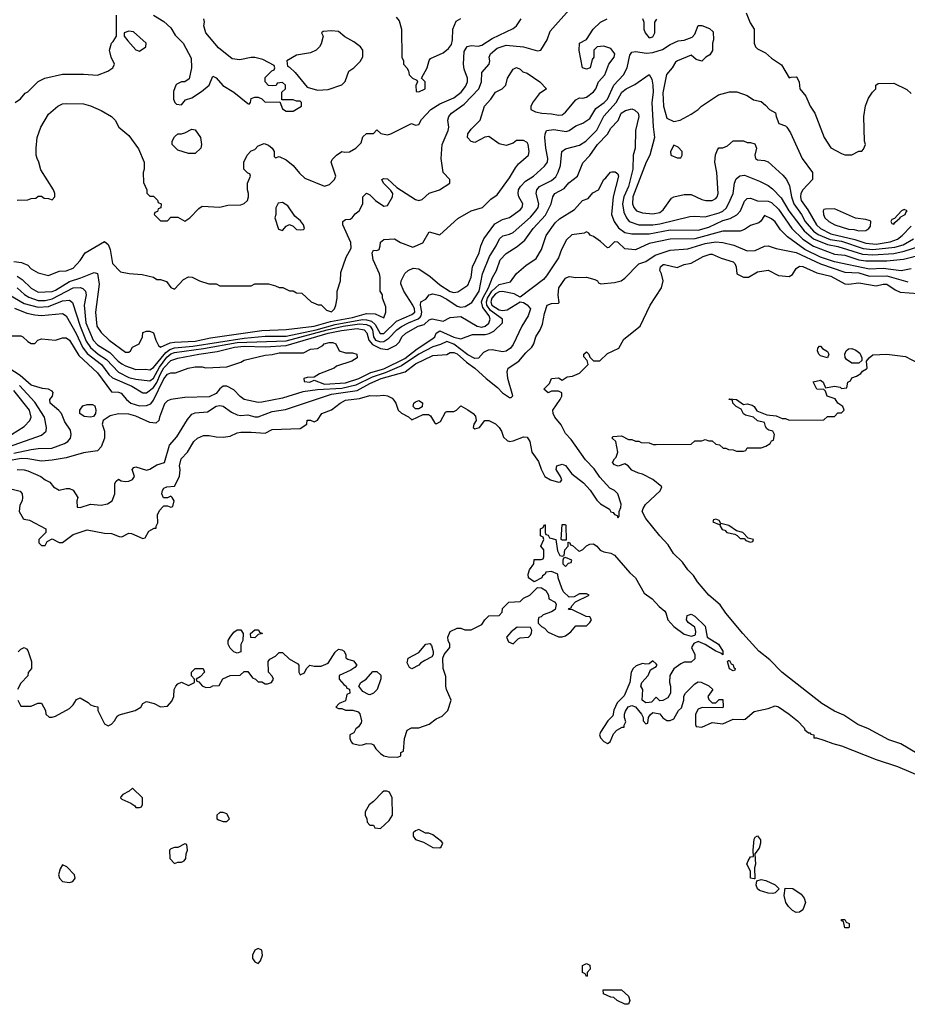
# Model space of a CAD drawing. Header units: inches. Extents: x 2348341 to 2479810, y 460419 to 613669.
# Tile 331 of 656: x 2371684 to 2376767, y 553868 to 559505. Entities that reach past the tile are written whole.
import ezdxf

# ---------------------------------------------------------------- set-up
doc = ezdxf.new("R2010")
doc.units = ezdxf.units.IN
doc.header["$MEASUREMENT"] = 0
doc.layers.add('C3575', color=7, linetype='Continuous')

msp = doc.modelspace()

# ---------------------------------------------------------------- linework, layer by layer
at = {"layer": 'C3575', "color": 2}
for points, elevation in [([(2371650, 558121), (2371694.8, 558114.8), (2371730, 558098.8), (2371750, 558078.8), (2371790, 558054.8), (2371850, 558041), (2371910, 558064.7), (2371950, 558067.7), (2371990, 558082.8), (2372030, 558126), (2372059, 558170), (2372170, 558236), (2372190, 558218), (2372202, 558190), (2372216, 558110), (2372262, 558062), (2372311.1, 558051.1), (2372385.4, 558045.4), (2372450, 558031), (2372470, 558018), (2372490, 558018), (2372525.4, 558005.4), (2372550, 557972), (2372570, 557962), (2372622, 558018), (2372650, 558032), (2372671.6, 558031.6), (2372714, 558010), (2372767.3, 557992.7), (2372810, 557992), (2372830, 557982), (2373010, 557982), (2373030, 557992), (2373110, 557992), (2373150, 557982), (2373170, 557972), (2373191, 557971), (2373230, 557952), (2373250, 557952), (2373270, 557942), (2373299.6, 557939.6), (2373354, 557890), (2373392.7, 557872.7), (2373411.6, 557871.6), (2373442, 557842), (2373470, 557832), (2373488, 557850), (2373495.3, 557870), (2373502, 557910), (2373502, 557950), (2373522, 558010), (2373523.1, 558056.9), (2373554, 558146), (2373583.1, 558196.9), (2373580.9, 558230), (2373535.3, 558330), (2373535.3, 558350), (2373550, 558361), (2373577.2, 558362.8), (2373589.1, 558370.9), (2373605.6, 558394.4), (2373629.1, 558410.9), (2373648.7, 558450), (2373650, 558491.3), (2373671.1, 558511.1), (2373690, 558502), (2373722, 558470), (2373770, 558438), (2373790, 558442), (2373819, 558490), (2373822, 558510), (2373810, 558528), (2373768, 558570), (2373758, 558590), (2373770, 558596), (2373790, 558594), (2373843.5, 558543.5), (2373950, 558474.8), (2373970, 558470.8), (2373990, 558476), (2374030, 558511), (2374088, 558530), (2374148, 558570), (2374148, 558590), (2374109, 558630), (2374097.2, 558710), (2374103.7, 558790), (2374138, 558870), (2374141.2, 558890), (2374136, 558930), (2374142.7, 558950), (2374157.2, 558970), (2374230, 559021.6), (2374314.5, 559110), (2374329.6, 559150), (2374330, 559202), (2374372, 559250), (2374376.2, 559270), (2374372, 559290), (2374379.5, 559310), (2374418, 559342), (2374470, 559359.5), (2374570, 559350.5), (2374650, 559327.3), (2374669, 559331), (2374704, 559390), (2374721.6, 559438.4), (2374830, 559561)], 94), ([(2371658, 559030), (2371688.4, 559051.6), (2371716.4, 559083.6), (2371730, 559092), (2371790, 559152), (2371828.9, 559171.1), (2371930, 559194), (2372050, 559194), (2372130, 559186.8), (2372188.9, 559211.1), (2372218, 559230), (2372228, 559250), (2372208, 559290), (2372198, 559330), (2372209.1, 559370.9), (2372220.4, 559379.6), (2372238, 559410), (2372239, 559530)], 102), ([(2372450, 559531.3), (2372510, 559494.8), (2372550, 559458.8), (2372575.5, 559415.5), (2372621, 559370), (2372665.4, 559285.4), (2372668, 559230), (2372654, 559166), (2372630.7, 559149.3), (2372610, 559149), (2372584.5, 559135.5), (2372578, 559130), (2372565.4, 559094.6), (2372564.7, 559050), (2372572, 559030), (2372582, 559022), (2372610, 559018), (2372634.6, 559045.4), (2372670, 559058), (2372725.6, 559094.4), (2372769.3, 559130.7), (2372790, 559182), (2372810, 559171.3), (2372847.7, 559127.7), (2372910.5, 559090.5), (2372990, 559024.7), (2372998, 559022), (2373006, 559030), (2373010, 559054), (2373030, 559062), (2373050, 559062), (2373070, 559052), (2373090, 559032), (2373174, 559034), (2373190, 558994), (2373210, 558982), (2373250, 558982), (2373298, 559010), (2373298, 559030), (2373290, 559038), (2373270, 559038), (2373250, 559046), (2373186, 559046), (2373186, 559090), (2373206, 559110), (2373206, 559130), (2373190, 559146), (2373158, 559142), (2373152.7, 559127.3), (2373130, 559126), (2373110, 559128), (2373089.1, 559149.1), (2373090, 559174), (2373127.3, 559212.7), (2373142, 559218), (2373146, 559230), (2373142, 559242), (2373076.5, 559276.5), (2373031.1, 559288.9), (2373008.9, 559288.9), (2372944.5, 559275.5), (2372901.6, 559281.6), (2372823.3, 559343.3), (2372749.6, 559429.6), (2372739, 559470), (2372742, 559490), (2372738, 559510)], 102), ([(2375844.5, 559544.5), (2375867.1, 559487.1), (2375891, 559450), (2375891.3, 559370), (2375898, 559350), (2375910, 559338), (2375955.3, 559315.3), (2375990, 559284.7), (2376046.4, 559246.4), (2376090, 559171.3), (2376103.2, 559176.8), (2376130, 559178.8), (2376135.5, 559175.5), (2376147.5, 559147.5), (2376151, 559110), (2376187.1, 559067.1), (2376211, 559010), (2376238, 558970), (2376291.3, 558830), (2376330, 558772), (2376390, 558738), (2376410, 558732), (2376450, 558732), (2376490, 558752), (2376507.3, 558752.7), (2376516.4, 558763.6), (2376528, 558790), (2376522, 558810), (2376518, 558950), (2376528.9, 559011.1), (2376544.7, 559055.3), (2376568, 559090), (2376588, 559110), (2376588, 559130), (2376600.4, 559139.6), (2376690, 559142), (2376765.4, 559105.4), (2376790, 559082)], 90), ([(2371670, 558036.5), (2371698.2, 558018.2), (2371750, 557967.2), (2371790, 557946), (2371870, 557949.1), (2371890, 557956.9), (2371970, 558006.9), (2372033.5, 558026.5), (2372110, 558057.3), (2372130, 558051), (2372138.4, 557990), (2372118, 557830), (2372126.4, 557750), (2372150, 557714), (2372197.3, 557670), (2372290, 557601.6), (2372310, 557602), (2372319.3, 557610), (2372330, 557630.8), (2372368, 557650), (2372388, 557690), (2372390, 557714), (2372410, 557722), (2372430, 557722), (2372450, 557712), (2372464.7, 557670), (2372479.8, 557639.8), (2372490, 557631), (2372545.1, 557654.9), (2372570, 557659.6), (2372690, 557665.4), (2372776.9, 557683.1), (2373070, 557725.2), (2373210, 557731.8), (2373370, 557750.2), (2373463.3, 557776.7), (2373590, 557800.6), (2373670, 557822), (2373720.5, 557820.5), (2373770, 557798), (2373781.2, 557830), (2373780.4, 557860.4), (2373762, 557910), (2373762, 557930), (2373749, 557951), (2373749, 558030), (2373745.2, 558050), (2373707.8, 558130), (2373702.7, 558170), (2373710, 558184.7), (2373730, 558182.8), (2373742, 558190), (2373749, 558210), (2373750, 558231.3), (2373770, 558246), (2373830, 558250.8), (2373864.7, 558230), (2373936.5, 558203.5), (2373992.9, 558227.1), (2374030, 558291.3), (2374090, 558274), (2374192.9, 558367.1), (2374269.5, 558410.5), (2374335.3, 558430), (2374382.5, 558477.5), (2374418, 558502), (2374490, 558598.8), (2374522.9, 558657.1), (2374540.9, 558679.1), (2374597.2, 558730), (2374602.7, 558750), (2374596, 558790), (2374590, 558802), (2374570, 558813.2), (2374530, 558814), (2374510, 558797.2), (2374470, 558785.2), (2374430, 558794), (2374370, 558837.2), (2374347.5, 558832.5), (2374290, 558802), (2374270, 558808), (2374249.3, 558830), (2374250, 558851.3), (2374270, 558878), (2374322, 558930), (2374346, 559010), (2374382.7, 559050), (2374409.4, 559090.6), (2374448, 559110), (2374468, 559130), (2374478, 559170), (2374510, 559222), (2374530, 559232), (2374550, 559222), (2374566.4, 559206.4), (2374590, 559198), (2374662, 559150), (2374702, 559110), (2374659.8, 559080.2), (2374624.5, 559035.5), (2374611.3, 559010), (2374612, 558990), (2374638, 558978), (2374674, 558970), (2374730, 558966.8), (2374770, 558958.8), (2374790, 558961), (2374810, 558976), (2374870, 559046), (2374890, 559058), (2374910, 559056), (2374930, 559061), (2374970, 559091.3), (2374984, 559110), (2374999, 559150), (2375035.1, 559190), (2375057.2, 559250), (2375089, 559290), (2375092, 559310), (2375070, 559339.3), (2375030, 559353.2), (2374991.3, 559348.7), (2374972, 559330), (2374972, 559290), (2374963.6, 559276.4), (2374950.6, 559229.4), (2374930, 559222), (2374908, 559230), (2374889.1, 559329.1), (2374889.3, 559370.7), (2374930, 559392), (2374969, 559450), (2375010, 559491), (2375049.4, 559510.6)], 90), ([(2371670, 558472), (2371730, 558474), (2371750, 558482), (2371776.4, 558483.6), (2371790, 558494), (2371810, 558494), (2371823.6, 558483.6), (2371850, 558482), (2371870, 558474), (2371886, 558490), (2371886, 558510), (2371878, 558530), (2371805.2, 558645.2), (2371794, 558690), (2371784, 558710), (2371779, 558730), (2371779, 558770), (2371785.2, 558830), (2371805.2, 558890), (2371850, 558964.7), (2371902, 559010), (2371930, 559022.8), (2371950, 559026), (2372050, 559022.8), (2372090, 559011), (2372150, 558984.7), (2372210.7, 558950.7), (2372231.3, 558930), (2372252, 558890), (2372310, 558842), (2372365.4, 558765.4), (2372398, 558690), (2372398, 558650), (2372392, 558630), (2372392.7, 558572.7), (2372412, 558530), (2372412.7, 558512.7), (2372430, 558494), (2372450, 558494), (2372472.7, 558472.7), (2372478, 558458), (2372494, 558450), (2372492.7, 558427.3), (2372478, 558422), (2372472.7, 558407.3), (2372458, 558402), (2372454, 558390), (2372490, 558354), (2372530, 558354), (2372550, 558374), (2372590, 558374), (2372630, 558352), (2372658, 558370), (2372710, 558424.7), (2372730, 558438), (2372830, 558431.3), (2372876.4, 558443.6), (2372950, 558444.7), (2372970, 558452), (2372988, 558470), (2372995.3, 558490), (2372995.3, 558510), (2372988.4, 558531.6), (2372988, 558570), (2373006, 558610), (2373002, 558622), (2372990, 558626), (2372968.4, 558648.4), (2372968, 558690), (2372986, 558730), (2373010, 558754), (2373030, 558762), (2373050, 558782), (2373084, 558796), (2373110, 558786.8), (2373130.7, 558770), (2373141, 558750), (2373142, 558722), (2373150, 558714), (2373170, 558722), (2373210, 558702.8), (2373250.3, 558670.3), (2373285.8, 558625.8), (2373318, 558598), (2373430, 558551.3), (2373458, 558562), (2373488, 558590), (2373495.3, 558610), (2373468.7, 558690), (2373474.6, 558705.4), (2373498, 558730), (2373530, 558751.3), (2373546.8, 558746.8), (2373572.3, 558747.7), (2373608.7, 558770), (2373639.3, 558800.7), (2373650, 558834), (2373670, 558854), (2373710, 558854), (2373730, 558874), (2373752.7, 558852.7), (2373790, 558846), (2373810, 558851.3), (2373928.4, 558911.6), (2373950, 558902), (2373970, 558904.7), (2373985.6, 558934.4), (2374039.3, 558990), (2374090, 559023.8), (2374170, 559057.6), (2374211.8, 559090), (2374237.8, 559122.2), (2374249.6, 559150), (2374249.6, 559170), (2374230, 559222), (2374226, 559250), (2374230, 559322), (2374247.6, 559352.4), (2374270, 559356.3), (2374310, 559352.7), (2374330, 559359.5), (2374390, 559397.6), (2374510, 559454.8), (2374529, 559470), (2374555.3, 559510)], 98), ([(2373839.8, 559519.8), (2373858, 559498), (2373871.3, 559450), (2373872, 559290), (2373882, 559270), (2373882, 559250), (2373902, 559230), (2373911.6, 559211.6), (2373914, 559190), (2373934, 559170), (2373958, 559158), (2373962, 559150), (2373952.7, 559127.3), (2373954, 559094), (2373970, 559092), (2374006, 559110), (2374006, 559150), (2373986, 559170), (2374018, 559230), (2374028.9, 559271.1), (2374036.4, 559283.6), (2374110, 559316), (2374140.1, 559339.9), (2374157.4, 559362.6), (2374163.6, 559390), (2374164.2, 559450), (2374183.3, 559496.7), (2374210, 559512.7)], 102), ([(2375250, 559511.3), (2375258, 559490), (2375258.8, 559450), (2375266.8, 559430), (2375290, 559400.7), (2375310, 559406.8), (2375321.2, 559430), (2375322, 559490), (2375332.9, 559507.1)], 90), ([(2371670, 557970.4), (2371712.2, 557932.2), (2371736.9, 557916.9), (2371790, 557897.6), (2371830, 557898.2), (2371870, 557907.6), (2371990, 557970.2), (2372030, 557971.8), (2372045.3, 557965.3), (2372060.5, 557950), (2372064.4, 557930), (2372054.3, 557870), (2372063.2, 557770), (2372105.2, 557670), (2372130, 557643.1), (2372199.6, 557599.6), (2372248.7, 557550), (2372270, 557534.9), (2372290, 557522.6), (2372350, 557503.1), (2372404.7, 557504.7), (2372430, 557500.4), (2372450, 557513.7), (2372520.7, 557599.3), (2372543.4, 557616.6), (2372570, 557626.3), (2372675.8, 557635.8), (2372970, 557682), (2373090, 557692.5), (2373210, 557693.7), (2373382.9, 557730), (2373490, 557760.6), (2373648.1, 557788.1), (2373670, 557787.5), (2373699, 557779), (2373720.1, 557760.1), (2373748.4, 557708.4), (2373770, 557707.6), (2373841.7, 557778.3), (2373930, 557816.9), (2373947.8, 557830), (2373945.3, 557850), (2373935.5, 557870), (2373883.5, 557950), (2373866.8, 557993.2), (2373869.3, 558010.7), (2373890, 558052), (2373908, 558070), (2373937.2, 558082.8), (2373970, 558078.4), (2374034.8, 558034.8), (2374090, 557986.5), (2374150, 557948.7), (2374170, 557943), (2374192.5, 557947.5), (2374250, 557986), (2374269.6, 558030), (2374277, 558090), (2374315.1, 558170), (2374324.5, 558210), (2374342.7, 558250), (2374404.4, 558335.6), (2374450, 558362), (2374490, 558373.4), (2374550, 558416), (2374561.2, 558430), (2374565.2, 558450), (2374542.7, 558490), (2374538, 558510), (2374540.9, 558530), (2374552, 558550), (2374580.1, 558579.9), (2374626, 558610), (2374690, 558666.8), (2374706, 558690), (2374709.4, 558710.6), (2374697.6, 558770), (2374692, 558830), (2374692.7, 558850), (2374702, 558870), (2374743.3, 558876.7), (2374814.5, 558865.5), (2374830, 558870.5), (2374870, 558897.3), (2374910, 558913.4), (2374950, 558938.8), (2374984.2, 558995.8), (2375031.8, 559030), (2375049.6, 559050), (2375086, 559130), (2375142.9, 559190), (2375162.4, 559230), (2375178.4, 559301.6), (2375190, 559318.8), (2375210, 559322), (2375273.2, 559313.2), (2375310, 559316.4), (2375366, 559334), (2375410, 559362.8), (2375455.3, 559384.7), (2375490, 559387.3), (2375535.5, 559404.5), (2375550, 559422), (2375570, 559472), (2375590, 559471.3), (2375634.4, 559454.4), (2375654.8, 559434.8), (2375658, 559390), (2375652, 559370), (2375651.1, 559328.9), (2375636.9, 559303.1), (2375614, 559290), (2375591.6, 559268.4), (2375558, 559278), (2375530, 559302), (2375451.3, 559270), (2375439.1, 559260.9), (2375420.7, 559230), (2375388.9, 559191.1), (2375367.2, 559087.2), (2375370.7, 559010.7), (2375390, 558942), (2375430, 558922), (2375466, 558930), (2375530, 558964.7), (2375569.3, 558990.7), (2375589.4, 559010.6), (2375685.6, 559074.4), (2375750, 559091.3), (2375791.1, 559091.1), (2375850, 559071.3), (2375887.1, 559047.1), (2375930, 559036), (2375955.9, 559015.9), (2375978, 558990), (2376012.7, 558972.7), (2376016, 558950), (2376031, 558911), (2376070, 558898), (2376078, 558890), (2376098, 558858), (2376166, 558710), (2376224.7, 558630), (2376224.7, 558590), (2376168.8, 558531.2), (2376158.4, 558510), (2376155.8, 558490), (2376160.3, 558470), (2376196.9, 558416.9), (2376247.6, 558330), (2376270.4, 558310), (2376330, 558278.8), (2376466.6, 558246.6), (2376530, 558224.7), (2376590, 558220.2), (2376670, 558232.4), (2376711.4, 558248.6), (2376738.7, 558270), (2376790, 558323.7)], 86), ([(2371590, 557950.2), (2371710, 557880.2), (2371790, 557858.8), (2371850, 557863.9), (2371930, 557894.9), (2371970, 557899.3), (2371986.6, 557886.6), (2372030.2, 557750), (2372064.9, 557664.9), (2372088.8, 557628.8), (2372133.7, 557590), (2372180.5, 557560.5), (2372250, 557487.4), (2372310, 557457.3), (2372350, 557447.9), (2372430, 557437.4), (2372450, 557451.8), (2372485, 557515), (2372527.2, 557572.8), (2372550, 557591.6), (2372570, 557599), (2372737.8, 557622.2), (2372930, 557656.6), (2373210, 557666.4), (2373444.2, 557730), (2373536, 557750), (2373630, 557763.3), (2373670, 557760.9), (2373690.6, 557750.6), (2373704.3, 557730), (2373710.2, 557690), (2373722.8, 557670), (2373750, 557659.8), (2373770, 557663.5), (2373797.9, 557682.1), (2373844, 557730), (2373870, 557748), (2373909.9, 557770.1), (2373967.1, 557792.9), (2373978.1, 557801.9), (2373984.2, 557810), (2373988, 557830), (2373979.6, 557870), (2373982, 557890), (2374010, 557904.7), (2374029.4, 557930.6), (2374050, 557936.3), (2374090, 557926), (2374130, 557904.9), (2374190, 557864.4), (2374210, 557859.1), (2374236.3, 557863.7), (2374273.6, 557886.4), (2374315.1, 557950), (2374334.3, 558050), (2374374.7, 558150), (2374413.6, 558210), (2374432.3, 558250), (2374451.5, 558268.5), (2374490, 558277), (2374510, 558286.4), (2374610, 558374), (2374640.5, 558410), (2374652.8, 558430), (2374656.3, 558450), (2374641.6, 558510), (2374645.1, 558530), (2374660.9, 558550), (2374730, 558584.4), (2374754.6, 558605.4), (2374768.5, 558631.5), (2374780.5, 558670), (2374789.6, 558750.4), (2374810, 558764.9), (2374890, 558786.4), (2374926.6, 558810), (2374990, 558873), (2375030, 558953.4), (2375099.7, 559030), (2375132.7, 559090), (2375157.2, 559110), (2375206.2, 559133.8), (2375290, 559191), (2375304.7, 559164.7), (2375310.4, 559130.4), (2375311.7, 559090), (2375304.6, 559030), (2375311.7, 558891.7), (2375319.3, 558830), (2375292.2, 558730), (2375272, 558690), (2375195.8, 558490), (2375192.7, 558450), (2375200.5, 558430), (2375217.3, 558410), (2375250, 558398.4), (2375310, 558393), (2375350, 558401.6), (2375370, 558417.3), (2375417.5, 558482.5), (2375430, 558490.8), (2375490, 558504), (2375530, 558504), (2375590, 558476.3), (2375614, 558470), (2375650, 558470.6), (2375670, 558480.7), (2375678, 558490), (2375684.5, 558510), (2375677.2, 558630), (2375666, 558690), (2375668.9, 558731.1), (2375680.4, 558759.6), (2375688.4, 558771.6), (2375710, 558772), (2375738, 558782), (2375770, 558811.3), (2375830, 558812), (2375850, 558802), (2375870, 558802), (2375894, 558794), (2375902.8, 558770), (2375894.8, 558730), (2375898, 558710), (2375910, 558702.8), (2375950, 558698.8), (2375970, 558690.8), (2376054.9, 558614.9), (2376076.3, 558590), (2376093.5, 558553.5), (2376104, 558490), (2376118.5, 558450), (2376161.7, 558390), (2376182.4, 558350), (2376230, 558293.8), (2376256, 558276), (2376325.9, 558245.9), (2376390, 558236.3), (2376515.3, 558195.3), (2376570, 558188.7), (2376696.8, 558203.2), (2376743.4, 558216.6), (2376802, 558250)], 82), ([(2371654, 557854), (2371725.5, 557825.5), (2371770, 557815.2), (2371810, 557811.6), (2371930, 557823.8), (2371950.4, 557810), (2372007.7, 557707.7), (2372043.2, 557630), (2372070, 557594.3), (2372151.8, 557530), (2372194.3, 557474.3), (2372215.2, 557455.2), (2372327, 557407), (2372390, 557368), (2372410, 557368.2), (2372450, 557399), (2372470, 557427.4), (2372490, 557477.4), (2372510, 557511.3), (2372550, 557553.6), (2372590, 557566.3), (2372710, 557590.9), (2372814.9, 557605.1), (2372914, 557630), (2372970, 557635.9), (2373090, 557632.5), (2373210, 557640.5), (2373450.1, 557710.1), (2373526.5, 557726.5), (2373616.6, 557736.6), (2373656.4, 557730), (2373671.7, 557711.7), (2373683.9, 557670), (2373705.2, 557645.2), (2373750, 557623.1), (2373790, 557617.3), (2373839.3, 557640.7), (2373858.4, 557661.6), (2373872.7, 557690), (2373896, 557710), (2373966.6, 557750), (2373999.8, 557760.2), (2374030, 557786), (2374046.9, 557793.1), (2374110, 557779.1), (2374150, 557800.7), (2374210, 557804.9), (2374304.9, 557750), (2374330, 557744), (2374350, 557750.4), (2374370, 557767), (2374379.1, 557790), (2374372.1, 557810), (2374336.9, 557856.9), (2374329.8, 557890), (2374336, 557910), (2374368.7, 557970), (2374391, 558029), (2374415.6, 558070), (2374435.1, 558130), (2374470, 558166.8), (2374533.6, 558206.4), (2374576.9, 558243.1), (2374624.5, 558310), (2374694.9, 558385.1), (2374727.3, 558450), (2374738, 558490), (2374749.2, 558510), (2374801.6, 558538.4), (2374829.7, 558570.3), (2374878, 558610), (2374910, 558684.7), (2374950, 558726.8), (2374993.6, 558790), (2375049.6, 558850), (2375070, 558884), (2375111.5, 558928.5), (2375129.4, 558970), (2375154.2, 558985.8), (2375190, 558994), (2375207.7, 558987.7), (2375226, 558970), (2375230.7, 558950), (2375210.4, 558870), (2375208.8, 558770), (2375197, 558730), (2375196, 558650), (2375170.3, 558550.3), (2375144, 558490), (2375136.1, 558450), (2375143.2, 558403.2), (2375158.4, 558370), (2375174.8, 558350), (2375230, 558330.3), (2375310, 558331.5), (2375350, 558336.9), (2375522, 558378), (2375550, 558380.7), (2375610, 558375.5), (2375690, 558398.9), (2375710.7, 558409.3), (2375730, 558426.4), (2375744.2, 558450), (2375769.7, 558510), (2375778, 558570), (2375786.9, 558593.1), (2375808.8, 558611.2), (2375834.1, 558614.1), (2375920.9, 558580.9), (2375970, 558555.5), (2375996.1, 558536.1), (2376045.7, 558485.7), (2376089, 558410), (2376176.6, 558296.6), (2376230, 558251.2), (2376310, 558217.1), (2376370, 558205.8), (2376510, 558163.2), (2376570, 558158.6), (2376690, 558167.3), (2376750, 558179.3), (2376833.5, 558206.5)], 78), ([(2371610, 557696), (2371690, 557696), (2371702, 557690), (2371730, 557662), (2371750, 557652), (2371770, 557652), (2371789, 557671), (2371810, 557678), (2371890, 557671), (2371930, 557682.8), (2371950, 557682.8), (2371970, 557670.7), (2372022.8, 557582.8), (2372130, 557483.1), (2372210, 557374.8), (2372250, 557372.7), (2372266.2, 557366.2), (2372296.3, 557330), (2372320.7, 557310), (2372370, 557294.6), (2372410, 557296), (2372434.7, 557305.3), (2372450, 557327.7), (2372510, 557448), (2372530, 557474.9), (2372550, 557483), (2372575.9, 557484.1), (2372649.7, 557510.3), (2372690, 557518), (2372730, 557517.3), (2372750, 557511), (2372870, 557518), (2372950, 557544.7), (2372970, 557556), (2373090, 557584.9), (2373130, 557587.7), (2373170, 557598.4), (2373310, 557598), (2373350, 557618), (2373390, 557622), (2373420.4, 557639.6), (2373428, 557650), (2373456.9, 557656.9), (2373476.9, 557656.9), (2373494, 557650), (2373514, 557610), (2373550, 557598), (2373590, 557598), (2373614, 557590), (2373616, 557570), (2373586, 557550), (2373499.1, 557520.9), (2373484.7, 557510), (2373401.7, 557478.3), (2373370, 557459), (2373330, 557457.2), (2373312, 557450), (2373312.7, 557432.7), (2373346, 557430), (2373370, 557441), (2373430, 557418), (2373550, 557426), (2373627, 557450), (2373695.8, 557484.2), (2373770, 557506), (2373890, 557565.5), (2373960, 557620), (2374050, 557679.5), (2374061.6, 557690), (2374070, 557711), (2374090, 557724.4), (2374170, 557687.7), (2374210, 557678.8), (2374277.6, 557702.4), (2374350, 557702.3), (2374372.4, 557707.6), (2374398.8, 557721.2), (2374449.3, 557770), (2374449.5, 557790), (2374380.8, 557840.8), (2374359.3, 557870), (2374356.7, 557890), (2374362.5, 557910), (2374388.6, 557951.4), (2374430, 557989.1), (2374495.8, 558004.2), (2374530, 558051), (2374582.5, 558097.5), (2374642.9, 558137.1), (2374672, 558190), (2374699.3, 558270), (2374750, 558342.8), (2374774.8, 558365.2), (2374861.5, 558418.5), (2374908, 558470), (2374939, 558481), (2374966.3, 558513.7), (2374998, 558530), (2375029, 558590), (2375041.2, 558598.8), (2375067.6, 558632.4), (2375074.8, 558634.8), (2375094.8, 558634.8), (2375110, 558622), (2375112.7, 558610), (2375083, 558490), (2375072.7, 558390), (2375088.7, 558348.7), (2375112.9, 558312.9), (2375150, 558286.7), (2375190, 558278.7), (2375290, 558279.6), (2375410, 558301.5), (2375570, 558300.9), (2375630, 558316.9), (2375710, 558354.6), (2375752.3, 558367.7), (2375791.3, 558388.7), (2375812.3, 558410), (2375834.5, 558465.5), (2375850, 558481), (2375870, 558482.8), (2375910, 558467.7), (2375970, 558466), (2375990, 558458), (2376030, 558420.4), (2376106.7, 558310), (2376168.7, 558248.7), (2376230, 558208), (2376350, 558162.7), (2376410, 558156.9), (2376490, 558131.1), (2376530, 558124.2), (2376650, 558123.9), (2376745.7, 558134.3), (2376857.8, 558162.2)], 74), ([(2376790, 558078.4), (2376732.9, 558067.1), (2376630, 558080.7), (2376550, 558077.3), (2376350, 558118.2), (2376270, 558145.4), (2376180.4, 558190), (2376081.6, 558261.6), (2376041.5, 558301.5), (2376010, 558347.3), (2375990, 558364.9), (2375950, 558384.7), (2375929.4, 558350.6), (2375917.5, 558342.5), (2375870, 558327.3), (2375835.8, 558304.2), (2375810, 558294.9), (2375710, 558294.9), (2375550, 558250.2), (2375410, 558248.8), (2375290, 558223.7), (2375210, 558187.3), (2375150, 558194), (2375110, 558230.4), (2375090, 558233), (2375059, 558201), (2375050, 558198), (2375010, 558236), (2374970, 558264.7), (2374951.3, 558271.3), (2374943.6, 558283.6), (2374931.1, 558291.1), (2374916.5, 558283.5), (2374846.7, 558273.3), (2374816, 558244), (2374787, 558190), (2374770, 558141), (2374702, 558038), (2374683.3, 558016.7), (2374550, 557916), (2374515.9, 557935.9), (2374448.7, 557948.7), (2374430, 557947.6), (2374410, 557935.9), (2374387.3, 557910), (2374382.9, 557890), (2374388.2, 557870), (2374430, 557843.7), (2374450, 557840.3), (2374475.6, 557844.4), (2374550, 557889.2), (2374570, 557885.2), (2374590, 557873.2), (2374609, 557850), (2374596, 557810), (2374559.3, 557750), (2374510, 557646), (2374495.1, 557624.9), (2374470, 557607.7), (2374450, 557603), (2374390, 557614.9), (2374367.3, 557612.7), (2374340.1, 557599.9), (2374312, 557568), (2374290, 557564.4), (2374250, 557586.5), (2374170, 557646.5), (2374130, 557662.7), (2374094.4, 557645.6), (2374050, 557632.2), (2373970, 557591), (2373870, 557523.2), (2373776.9, 557483.1), (2373701.9, 557458.1), (2373610, 557411.7), (2373530, 557393.9), (2373390, 557386), (2373304.8, 557375.2), (2373190, 557337.6), (2373070, 557314.4), (2373050, 557312.7), (2372970, 557330.6), (2372946.9, 557346.9), (2372910, 557386.8), (2372870, 557406.8), (2372850, 557406), (2372830, 557390.8), (2372810, 557365.5), (2372770, 557346.4), (2372630, 557342.8), (2372550, 557330.8), (2372530, 557322), (2372513.6, 557306.4), (2372485.2, 557230), (2372482, 557210), (2372464, 557196), (2372430, 557199.1), (2372350, 557234.4), (2372310, 557246.4), (2372250, 557248.4), (2372202.7, 557237.3), (2372162, 557210), (2372157.2, 557190), (2372169.6, 557149.6), (2372169.6, 557110), (2372150, 557058.8), (2372130, 557036.3), (2372050, 557024.4), (2371950, 556997), (2371870, 556982.4), (2371810, 556978), (2371731.4, 556991.4), (2371692.3, 556992.3), (2371610, 556977.3)], 70), ([(2371670, 556930.4), (2371710, 556928.2), (2371730, 556922.4), (2371806, 556890), (2371830, 556870.8), (2371857.3, 556857.3), (2371878, 556830), (2371910, 556811.3), (2371950, 556821), (2371970, 556821), (2371990, 556811), (2372018, 556770), (2372012, 556750), (2372014, 556714), (2372030, 556712), (2372090, 556731.3), (2372150, 556724.9), (2372186.8, 556733.2), (2372214, 556750), (2372229, 556790), (2372228.7, 556850), (2372236.4, 556863.6), (2372250, 556874), (2372265.4, 556865.4), (2372290, 556861), (2372310, 556862.8), (2372330, 556872), (2372342, 556890), (2372328, 556930), (2372338, 556942), (2372350, 556944.7), (2372410, 556926.8), (2372430, 556930.8), (2372470, 556957.3), (2372514, 556970), (2372542.7, 557070), (2372583.3, 557116.7), (2372644.7, 557215.3), (2372670, 557246.8), (2372690, 557253.4), (2372759.3, 557260.7), (2372810, 557292.2), (2372830, 557296.4), (2372850, 557293), (2372897.6, 557257.6), (2372930, 557242.4), (2372950, 557239.3), (2372990, 557243), (2373030, 557230.5), (2373050, 557232.2), (2373130, 557261.1), (2373207, 557273), (2373470, 557361.8), (2373617.7, 557382.3), (2373690, 557422.6), (2373754, 557450), (2373890.9, 557489.1), (2373950, 557534.9), (2374050, 557583.1), (2374130, 557588), (2374150, 557599.1), (2374170, 557600.4), (2374190, 557591.3), (2374243.8, 557543.8), (2374290.8, 557510.8), (2374355.3, 557450), (2374419.7, 557399.7), (2374450, 557368.2), (2374490, 557342.8), (2374498, 557342), (2374508, 557352), (2374479, 557450), (2374476, 557490), (2374481.2, 557510), (2374542.9, 557550), (2374582.6, 557597.4), (2374618, 557630), (2374629.4, 557650), (2374639.5, 557690), (2374664.5, 557730), (2374678, 557762), (2374690, 557822), (2374705.2, 557870), (2374730, 557881), (2374770, 557882), (2374774, 557886), (2374767.3, 557927.3), (2374772.6, 557970), (2374810, 558025.5), (2374830, 558035.5), (2374870, 558028.2), (2374930.6, 558030.6), (2374978, 558018), (2374994, 558010), (2374998, 557998), (2375012.7, 557992.7), (2375090, 558001), (2375129.1, 558010.9), (2375150, 558024.7), (2375230, 558107.7), (2375270, 558120.4), (2375322.5, 558157.5), (2375410, 558185.3), (2375510, 558193.4), (2375610, 558223.2), (2375670, 558232.7), (2375710, 558230.3), (2375773.7, 558213.7), (2375850, 558182), (2375896.6, 558183.4), (2375950, 558208.2), (2375970, 558210.6), (2376015.9, 558195.9), (2376130, 558171.5), (2376270, 558107.1), (2376410, 558060.2), (2376490, 558055), (2376550, 558036.9), (2376650, 558039.3), (2376770, 558003.6)], 66), ([(2371590, 556830.5), (2371686, 556806), (2371698, 556790), (2371701, 556770), (2371698, 556750), (2371684.7, 556724.7), (2371681, 556690), (2371704.7, 556650), (2371710, 556644.7), (2371739.6, 556639.6), (2371834, 556590), (2371834, 556570), (2371794, 556530), (2371794, 556510), (2371810, 556494), (2371830, 556494), (2371842, 556518), (2371870, 556532), (2371910, 556512), (2371930, 556511.3), (2371990, 556558), (2372070, 556584.9), (2372170, 556564.9), (2372210, 556564), (2372254.6, 556545.4), (2372270, 556544.7), (2372310, 556564.7), (2372323.6, 556563.6), (2372390, 556534), (2372402, 556538), (2372423.1, 556576.9), (2372454, 556594), (2372466, 556594), (2372466, 556606), (2372475.3, 556624.7), (2372474, 556670), (2372484.7, 556695.3), (2372503.1, 556716.9), (2372510, 556722), (2372530, 556722), (2372550, 556714), (2372562, 556718), (2372568, 556750), (2372558, 556770), (2372550, 556778), (2372530, 556768), (2372507.3, 556767.3), (2372498, 556790), (2372502, 556810), (2372510, 556822), (2372526, 556830), (2372570, 556834), (2372599, 556890), (2372603.7, 556930), (2372599.5, 556950), (2372609.6, 556990), (2372645.2, 557030), (2372682, 557090), (2372702, 557110), (2372736, 557124), (2372770, 557124.9), (2372810, 557117.1), (2372850, 557115.5), (2372890, 557120.7), (2372930, 557138.8), (2372950, 557142.8), (2373010, 557144), (2373090, 557138), (2373130, 557158), (2373290, 557164.7), (2373328, 557190), (2373330, 557212), (2373350, 557212), (2373370, 557202), (2373390, 557212), (2373415.3, 557250), (2373470, 557270.7), (2373519, 557310), (2373550, 557327.3), (2373630, 557335.8), (2373690, 557354), (2373730, 557350.8), (2373770, 557354.8), (2373790.7, 557350.7), (2373817.3, 557337.3), (2373827.1, 557327.1), (2373838, 557310), (2373852, 557270), (2373870, 557252), (2373911.6, 557231.6), (2373930, 557214), (2373995.3, 557244.7), (2374024.7, 557244.7), (2374036.9, 557236.9), (2374059.6, 557199.6), (2374070, 557192), (2374094.6, 557205.4), (2374122, 557258), (2374130, 557262), (2374170, 557262), (2374186, 557270), (2374210, 557294), (2374250, 557272), (2374282, 557250), (2374295.3, 557235.3), (2374298, 557210), (2374284.7, 557190), (2374282, 557170), (2374290, 557162), (2374318, 557170), (2374348, 557210), (2374370, 557210.7), (2374410, 557190.8), (2374430, 557171), (2374442.8, 557150), (2374454.8, 557114.8), (2374475.3, 557095.3), (2374490, 557091), (2374510, 557094), (2374570, 557116.3), (2374590, 557114), (2374604.9, 557090), (2374617.3, 557030), (2374655.3, 556975.3), (2374670, 556932), (2374691, 556890), (2374724.7, 556870), (2374770, 556857.3), (2374780.4, 556859.6), (2374789, 556870), (2374782, 556890), (2374757, 556930), (2374761.2, 556950), (2374790, 556961.3), (2374810, 556952.4), (2374845.9, 556905.9), (2374913.8, 556853.8), (2374951.8, 556811.8), (2374990, 556754.8), (2375010, 556734), (2375062, 556702), (2375070, 556687.7), (2375083.5, 556683.5), (2375090, 556672), (2375106.4, 556666.4), (2375110, 556654), (2375118, 556662), (2375118, 556690), (2375127.3, 556712.7), (2375128, 556732), (2375109.2, 556790), (2375090, 556809.2), (2375063.9, 556823.9), (2375006.5, 556886.5), (2374974.5, 556934.5), (2374925.2, 556985.2), (2374841.7, 557101.7), (2374810, 557136), (2374785.3, 557185.3), (2374749.5, 557230), (2374739, 557250), (2374738, 557270), (2374779, 557330), (2374788.7, 557350), (2374788, 557368), (2374770, 557378), (2374730, 557378), (2374710, 557368), (2374686, 557390), (2374718, 557422), (2374730, 557451.3), (2374770, 557454), (2374790, 557442), (2374820.4, 557459.6), (2374850, 557464.7), (2374890, 557482), (2374939.3, 557530), (2374934.6, 557554.6), (2374914.6, 557574.6), (2374914, 557590), (2374930, 557602.8), (2374942.8, 557590), (2374950, 557572), (2374970, 557552), (2375007.3, 557552.7), (2375050, 557594), (2375114.6, 557625.4), (2375143.1, 557676.9), (2375238, 557750), (2375295.3, 557870), (2375359, 557970), (2375368.7, 558010), (2375359, 558050), (2375349.5, 558069.5), (2375354, 558090), (2375370, 558102.8), (2375377.2, 558102.8), (2375450, 558086.8), (2375490, 558103.1), (2375529.5, 558110.5), (2375598, 558150), (2375638, 558162), (2375650, 558162.8), (2375700.5, 558140.5), (2375770, 558118.8), (2375778.8, 558110), (2375786.8, 558090), (2375791, 558050), (2375830, 558030.7), (2375858, 558030), (2375910, 558061), (2375970, 558071), (2376030, 558041), (2376090, 558034), (2376110, 558046), (2376130, 558080.7), (2376150, 558093.4), (2376170, 558092.7), (2376250, 558054.9), (2376330, 558037.6), (2376410, 557993), (2376430, 557990.5), (2376490, 557999.3), (2376590, 557982), (2376628.2, 557991.8), (2376650, 557990.3), (2376698, 557958), (2376726, 557946), (2376830, 557938)], 62), ([(2376824.4, 555304.4), (2376730, 555359.6), (2376662.2, 555382.2), (2376544.7, 555444.7), (2376484.5, 555470), (2376403.1, 555523.1), (2376350, 555546), (2376278.4, 555590), (2376049.1, 555769.1), (2375979.6, 555839.6), (2375917.4, 555890), (2375824.7, 555990), (2375727.7, 556107.7), (2375695.1, 556155.1), (2375631.6, 556210), (2375566.7, 556286.7), (2375543.3, 556323.3), (2375510, 556354.5), (2375480.1, 556400.1), (2375429, 556449), (2375397.8, 556497.8), (2375349.7, 556550), (2375269.6, 556650), (2375249.3, 556690), (2375254, 556706), (2375268, 556730), (2375352.9, 556807.1), (2375362, 556830), (2375310, 556872.3), (2375250, 556904), (2375228.4, 556908.4), (2375190, 556926), (2375168, 556950), (2375150, 556962), (2375110.9, 556949.1), (2375090, 556957.2), (2375079.3, 556970), (2375090, 556991), (2375100.2, 556999.8), (2375109.4, 557030), (2375098, 557090), (2375078, 557110), (2375080.4, 557119.6), (2375130, 557122), (2375170, 557102), (2375190, 557102), (2375210, 557092), (2375230, 557092), (2375243.6, 557083.6), (2375290, 557082), (2375312.7, 557072.7), (2375330, 557072), (2375530, 557074), (2375550, 557094), (2375590, 557094), (2375610, 557102), (2375630, 557094), (2375650, 557094), (2375670, 557074), (2375691.6, 557071.6), (2375712.7, 557052.7), (2375727.3, 557052.7), (2375743.6, 557043.6), (2375770, 557042), (2375790, 557034), (2375830, 557034), (2375842, 557038), (2375850, 557054), (2375930, 557054), (2375956.4, 557063.6), (2375982, 557078), (2375990, 557094), (2376002, 557098), (2376006, 557130), (2375998, 557150), (2375975.3, 557155.3), (2375963.1, 557163.1), (2375955.3, 557175.3), (2375950, 557198), (2375910, 557208), (2375886, 557230), (2375841.2, 557241.2), (2375830, 557248), (2375815.3, 557275.3), (2375788, 557290), (2375768, 557310), (2375766, 557326), (2375746, 557330), (2375750, 557334), (2375790, 557331), (2375830, 557302), (2375850, 557306), (2375878, 557298), (2375890.8, 557290.8), (2375906.4, 557266.4), (2375963.6, 557243.6), (2376016.9, 557236.9), (2376050, 557222), (2376070, 557222), (2376090, 557212), (2376290, 557214), (2376310, 557234), (2376350, 557234), (2376370, 557254), (2376390, 557254), (2376406, 557270), (2376398, 557290), (2376368.9, 557308.9), (2376354.5, 557334.5), (2376309.3, 557349.3), (2376299, 557379), (2376290, 557388), (2376249.3, 557389.3), (2376228.9, 557431.1), (2376270, 557441), (2376284.7, 557430), (2376298, 557398), (2376350, 557406.8), (2376382, 557402), (2376390, 557394), (2376422, 557398), (2376426, 557430), (2376442, 557438), (2376450, 557454), (2376476.4, 557463.6), (2376500.4, 557479.6), (2376510, 557492), (2376534.6, 557505.4), (2376538, 557510), (2376533.2, 557550), (2376549, 557570), (2376570, 557586.4), (2376650, 557590.4), (2376757.3, 557577.3), (2376830, 557539.1)], 58), ([(2371650, 557022.6), (2371750, 557044.6), (2371790, 557050.3), (2371868.1, 557051.9), (2371941.2, 557078.8), (2371959, 557090), (2371976, 557110), (2371979.3, 557130), (2371975.5, 557155.5), (2371943.3, 557203.3), (2371922.9, 557250), (2371908.3, 557268.3), (2371859.3, 557310), (2371857.2, 557330), (2371872.3, 557350), (2371875.1, 557370), (2371870, 557379), (2371849.4, 557389.4), (2371814, 557394), (2371750, 557411.8), (2371687.4, 557467.4), (2371621.3, 557510)], 74), ([(2371620.3, 557059.7), (2371810, 557125.5), (2371836, 557150), (2371838, 557170), (2371827, 557230), (2371770, 557315.6), (2371684, 557410)], 78), ([(2371637.2, 557130), (2371710, 557176.3), (2371742.7, 557210), (2371749.5, 557230), (2371739.6, 557270), (2371650, 557382.4)], 82), ([(2371674, 555610), (2371690, 555574), (2371750, 555574), (2371788.4, 555591.6), (2371810, 555592), (2371832, 555550), (2371834, 555530), (2371852.7, 555512.7), (2371870, 555512), (2371890, 555518), (2371970, 555562), (2371990, 555582), (2372010, 555614), (2372030, 555622), (2372076, 555596), (2372090, 555582), (2372110, 555574), (2372132, 555572), (2372132, 555550), (2372170, 555474), (2372190, 555462), (2372210, 555472), (2372228, 555490), (2372243.1, 555516.9), (2372254.6, 555525.4), (2372346, 555550), (2372378, 555570), (2372388.9, 555591.1), (2372410, 555602), (2372454, 555590), (2372490, 555572), (2372530, 555574), (2372556.4, 555603.6), (2372566, 555630), (2372568, 555670), (2372578, 555690), (2372590, 555702), (2372610, 555712), (2372650, 555694), (2372686, 555710), (2372686, 555730), (2372668.4, 555748.4), (2372668, 555770), (2372690, 555791.3), (2372734, 555790), (2372742, 555770), (2372716.9, 555743.1), (2372694, 555730), (2372698, 555718), (2372710, 555714), (2372730, 555692), (2372750, 555682), (2372776.4, 555683.6), (2372790, 555692), (2372827.3, 555692.7), (2372848, 555732), (2372888.9, 555751.1), (2372947.3, 555752.7), (2372970, 555774), (2372990, 555774), (2373018, 555738), (2373034, 555730), (2373050, 555714), (2373070, 555714), (2373090, 555702), (2373103.6, 555703.6), (2373126, 555710), (2373138, 555730), (2373130, 555746), (2373108.7, 555768.7), (2373108, 555830), (2373116.4, 555843.6), (2373150, 555862), (2373170, 555882), (2373190, 555882), (2373226.8, 555846.8), (2373276.9, 555816.9), (2373282, 555810), (2373282, 555770), (2373290, 555754), (2373314.6, 555765.4), (2373326, 555790), (2373346, 555810), (2373370, 555804.7), (2373410, 555804.7), (2373450, 555822), (2373490, 555884.7), (2373510, 555901), (2373530, 555898), (2373542, 555890), (2373552, 555868), (2373552, 555852), (2373563.6, 555843.6), (2373595.3, 555835.3), (2373614, 555810), (2373603.6, 555796.4), (2373579.8, 555780.2), (2373514, 555750), (2373514, 555730), (2373539.6, 555699.6), (2373554, 555690), (2373558, 555678), (2373572.7, 555672.7), (2373574, 555650), (2373558, 555642), (2373550, 555606), (2373514, 555590), (2373494, 555570), (2373510, 555562), (2373530, 555562), (2373550, 555552), (2373591.6, 555551.6), (2373622, 555542), (2373631.6, 555531.6), (2373642, 555490), (2373639.6, 555480.4), (2373623.6, 555456.4), (2373610, 555446), (2373596.9, 555423.1), (2373574, 555410), (2373574, 555390), (2373582, 555370), (2373590, 555362), (2373630, 555352), (2373647.3, 555352.7), (2373670, 555362), (2373699.6, 555359.6), (2373710, 555354), (2373724.7, 555330), (2373750, 555304.7), (2373770, 555291.3), (2373794.6, 555285.4), (2373850, 555282), (2373866, 555290), (2373866, 555310), (2373882, 555318), (2373888, 555390), (2373903.1, 555436.9), (2373928.7, 555451.3), (2373970, 555451), (2374028.9, 555471.1), (2374070, 555502), (2374103.1, 555516.9), (2374135.3, 555550), (2374155.3, 555610), (2374129.4, 555669.4), (2374125.2, 555690), (2374124.7, 555744.7), (2374109.3, 555790), (2374108, 555850), (2374115.3, 555870), (2374148, 555910), (2374148, 555930), (2374138, 555950), (2374135.3, 555970), (2374150, 556002), (2374190, 556022), (2374210, 556022), (2374232.7, 556012.7), (2374270, 556012), (2374330, 556042), (2374348, 556070), (2374370, 556092), (2374430, 556094), (2374447.3, 556112.7), (2374450, 556134), (2374486, 556170), (2374550, 556174), (2374570, 556194), (2374606, 556210), (2374650, 556254), (2374671.6, 556251.6), (2374696.9, 556236.9), (2374712, 556210), (2374714, 556190), (2374750.9, 556170.9), (2374756.9, 556156.9), (2374751, 556129), (2374730, 556115.3), (2374682, 556098), (2374670, 556086), (2374658, 556082), (2374654, 556070), (2374654, 556050), (2374671.6, 556031.6), (2374690, 556022), (2374710, 555998), (2374770, 555971.3), (2374790, 555971.3), (2374810, 555978), (2374840.4, 555999.6), (2374870, 556034), (2374930, 556034), (2374950, 556054), (2374958, 556070), (2374950, 556086), (2374928.4, 556088.4), (2374850, 556126), (2374828, 556128), (2374830, 556134), (2374842, 556138), (2374846, 556150), (2374867.3, 556172.7), (2374946, 556210), (2374930, 556218), (2374890, 556218), (2374859.6, 556200.4), (2374830, 556198), (2374798, 556230), (2374788, 556250), (2374768, 556310), (2374766, 556330), (2374730, 556346), (2374698, 556342), (2374694, 556330), (2374678, 556322), (2374674, 556310), (2374630, 556286), (2374598, 556310), (2374595.3, 556330), (2374604.7, 556355.3), (2374628, 556390), (2374630, 556414), (2374670, 556414), (2374682, 556418), (2374686, 556430), (2374686, 556470), (2374668, 556490), (2374686, 556530), (2374682, 556542), (2374666, 556550), (2374666, 556590), (2374682, 556598), (2374690, 556614), (2374694, 556610), (2374694, 556570), (2374698, 556558), (2374710, 556554), (2374718, 556538), (2374754, 556530), (2374763.6, 556463.6), (2374778, 556438), (2374790, 556434), (2374802, 556438), (2374806, 556470), (2374826, 556490), (2374826, 556514), (2374834, 556510), (2374838, 556498), (2374850, 556494), (2374883.6, 556463.6), (2374890, 556462), (2374910, 556472), (2374930, 556492), (2374950, 556502), (2374970, 556504.7), (2374990, 556491.3), (2375008.2, 556468.2), (2375030, 556458), (2375070, 556450.4), (2375090, 556439.1), (2375178.4, 556338.4), (2375210.6, 556310), (2375261.3, 556221.3), (2375306, 556190), (2375345.5, 556145.5), (2375378, 556118), (2375384.7, 556110), (2375396, 556070), (2375430, 556031.3), (2375490, 555986.8), (2375530, 555976), (2375550, 555982), (2375554.6, 555985.4), (2375557.2, 556002.8), (2375550, 556028), (2375513.2, 556053.2), (2375502, 556070), (2375506.3, 556093.7), (2375530, 556100.7), (2375550, 556090.5), (2375610, 556032.7), (2375622, 555970), (2375686, 555930), (2375710.8, 555889.2), (2375711.6, 555868.4), (2375699, 555879), (2375670, 555889.2), (2375610, 555928.7), (2375570, 555946), (2375545.4, 555934.6), (2375532, 555910), (2375551.3, 555870), (2375550, 555846), (2375530, 555826), (2375490, 555826), (2375470, 555818), (2375430, 555788), (2375406.8, 555750), (2375404.7, 555710), (2375412, 555690), (2375411.6, 555648.4), (2375396.9, 555623.1), (2375367.3, 555607.3), (2375350, 555606), (2375330, 555626), (2375302, 555598), (2375290, 555595.3), (2375270, 555594), (2375248.7, 555610), (2375253.2, 555670), (2375242, 555690), (2375248, 555710), (2375284, 555750), (2375296.4, 555783.6), (2375330, 555802), (2375334, 555810), (2375330, 555818), (2375310, 555834), (2375290, 555818), (2375270, 555815.3), (2375250, 555819), (2375214.4, 555805.6), (2375198, 555790), (2375186, 555770), (2375178, 555710), (2375145.4, 555634.6), (2375106.4, 555593.6), (2375087.5, 555552.5), (2375081, 555519), (2375052, 555490), (2375010, 555426), (2375004.7, 555410), (2375010, 555394), (2375030, 555372), (2375050, 555362), (2375066, 555370), (2375084, 555416), (2375103.1, 555436.9), (2375134, 555454), (2375146, 555454), (2375146, 555466), (2375155.3, 555484.7), (2375148, 555510), (2375148, 555530), (2375153.6, 555546.4), (2375169, 555571), (2375190, 555578), (2375210, 555572), (2375244.7, 555530), (2375254, 555510), (2375254, 555490), (2375270, 555474), (2375282, 555478), (2375286, 555510), (2375294, 555526), (2375310, 555538), (2375351, 555531), (2375367.3, 555507.3), (2375390, 555492), (2375410, 555492), (2375430, 555502), (2375458, 555550), (2375474, 555566), (2375488, 555610), (2375488.4, 555631.6), (2375498, 555650), (2375550, 555702), (2375570, 555714), (2375587.3, 555712.7), (2375631.6, 555691.6), (2375654, 555670), (2375624.7, 555630), (2375630, 555614), (2375650, 555594), (2375670, 555594), (2375690, 555614), (2375710, 555614), (2375712.7, 555572.7), (2375710, 555566), (2375592.7, 555567.3), (2375570, 555558), (2375554, 555530), (2375554, 555470), (2375558, 555458), (2375590, 555454), (2375650, 555482), (2375710, 555474), (2375770, 555501), (2375830, 555498), (2375839, 555501), (2375890, 555544.7), (2375970, 555561), (2376010, 555576.3), (2376030, 555570.3), (2376090.4, 555530), (2376138, 555490), (2376176, 555450), (2376179.6, 555439.6), (2376202, 555422), (2376210, 555422), (2376215.3, 555415.3), (2376231.3, 555410), (2376232.7, 555392.7), (2376247.3, 555392.7), (2376290, 555380.7), (2376340.7, 555360.7), (2376390, 555348.2), (2376590, 555270.4), (2376711.3, 555230), (2376851.3, 555170)], 58), ([(2371674.6, 555885.4), (2371690, 555902), (2371710, 555911.3), (2371723.6, 555903.6), (2371730, 555894), (2371752, 555830), (2371752, 555790), (2371732.7, 555767.3), (2371731.6, 555748.4), (2371690, 555706), (2371672, 555670)], 58)]:
    msp.add_lwpolyline(points, dxfattribs=dict(at, elevation=elevation))
for points, elevation in [([(2372310, 559439), (2372282, 559430), (2372282, 559410), (2372303.5, 559383.5), (2372350, 559332), (2372370, 559324.7), (2372406, 559350), (2372408, 559370), (2372335.1, 559435.1)], 102), ([(2373470, 559440.9), (2373422, 559438), (2373412, 559430), (2373422, 559410), (2373410, 559366), (2373402, 559350), (2373382, 559330), (2373350, 559315.3), (2373270, 559302), (2373214, 559270), (2373218, 559238), (2373230, 559234), (2373262, 559202), (2373330, 559118), (2373390, 559101), (2373450, 559106), (2373530, 559132), (2373548.9, 559151.1), (2373568.7, 559210), (2373598, 559230), (2373634.6, 559265.4), (2373648.4, 559291.6), (2373648.7, 559330), (2373635.3, 559350), (2373597.5, 559377.5), (2373546, 559406), (2373510, 559437.2)], 102), ([(2372650, 558738), (2372590, 558758), (2372558, 558790), (2372558, 558810), (2372570, 558834), (2372589, 558851), (2372610, 558851.3), (2372630, 558858), (2372670, 558878), (2372690, 558874), (2372718.8, 558830), (2372724.7, 558790), (2372722, 558770), (2372690, 558738)], 98), ([(2375430, 558786), (2375412, 558750), (2375414, 558730), (2375450, 558714), (2375470, 558714), (2375478, 558730), (2375478, 558750), (2375454.6, 558774.6)], 86), ([(2373190, 558458), (2373165.4, 558454.6), (2373151.6, 558428.4), (2373151.3, 558390), (2373144.7, 558370), (2373166, 558306), (2373190, 558298), (2373210, 558322), (2373230, 558332), (2373250, 558322), (2373270, 558304.7), (2373290, 558301), (2373310, 558304.7), (2373315.3, 558310), (2373308.7, 558330), (2373292.9, 558352.9), (2373260.2, 558380.2), (2373220.2, 558440.2)], 98), ([(2376350, 558422), (2376299.6, 558420.4), (2376290, 558418), (2376284.7, 558410), (2376286.8, 558390), (2376296, 558370), (2376318, 558350), (2376352, 558330), (2376430, 558306), (2376464, 558304), (2376490, 558296), (2376530, 558298), (2376548, 558310), (2376556.4, 558323.6), (2376558, 558350), (2376554, 558354), (2376530, 558362), (2376470, 558368)], 90), ([(2376750, 558418), (2376734, 558410), (2376694, 558366), (2376678, 558362), (2376674, 558350), (2376678, 558338), (2376690, 558334), (2376695.3, 558344.7), (2376726, 558370), (2376726, 558374), (2376755.3, 558390), (2376758, 558402), (2376766, 558410)], 90), ([(2376310, 557569.4), (2376270, 557581.2), (2376261.2, 557590), (2376253.2, 557610), (2376254.6, 557625.4), (2376264.7, 557635.3), (2376270, 557636), (2376282.4, 557622.4), (2376310, 557604.7), (2376318.8, 557590)], 58), ([(2376450, 557539.3), (2376419.5, 557559.5), (2376411.7, 557571.7), (2376409.5, 557589.5), (2376417, 557610), (2376430, 557620.4), (2376450, 557622), (2376472.7, 557612.7), (2376495.1, 557595.1), (2376507.7, 557570), (2376507.1, 557552.9), (2376490, 557539.3)], 58), ([(2372090, 557229.3), (2372052.9, 557232.9), (2372029, 557250), (2372028.7, 557270), (2372046, 557294), (2372070, 557302.8), (2372101, 557301), (2372114.8, 557294.8), (2372121, 557270), (2372118, 557250), (2372106, 557234)], 70), ([(2373950, 557278), (2373938, 557290), (2373942, 557310), (2373950, 557318), (2373970, 557324.7), (2373990.9, 557310.9), (2373990, 557288), (2373970, 557278)], 62), ([(2374790, 556526), (2374786, 556530), (2374790, 556614), (2374810, 556614), (2374811.3, 556610), (2374814, 556526), (2374810, 556526)], 58), ([(2375670, 556646), (2375658, 556642), (2375654, 556630), (2375690, 556614), (2375698, 556618), (2375694, 556610), (2375706.4, 556586.4), (2375722, 556582), (2375734, 556570), (2375779.6, 556559.6), (2375792.7, 556552.7), (2375810, 556534), (2375834, 556534), (2375843.6, 556523.6), (2375870, 556514), (2375882, 556518), (2375886, 556530), (2375856.4, 556536.4), (2375826, 556570), (2375790, 556578), (2375746, 556610), (2375700.4, 556620.4), (2375690, 556638)], 58), ([(2374810, 556426), (2374798, 556422), (2374794, 556410), (2374794, 556390), (2374810, 556374), (2374827.3, 556392.7), (2374842, 556398), (2374846, 556410)], 58), ([(2372930, 555878), (2372910, 555886), (2372890, 555906), (2372878, 555930), (2372878, 555950), (2372888.7, 555970), (2372910, 555998), (2372930, 556012), (2372950, 556012), (2372964.7, 555990), (2372962, 555950), (2372951.6, 555928.4), (2372950, 555886)], 58), ([(2373030, 555966), (2373007.3, 555967.3), (2373006, 555990), (2373030, 556012), (2373051.6, 556011.6), (2373058, 555998), (2373074, 555990), (2373050, 555986)], 58), ([(2374532.7, 556027.3), (2374499.6, 556000.4), (2374472, 555970), (2374483.5, 555943.5), (2374510, 555931.3), (2374539, 555961), (2374550, 555966), (2374598, 555970), (2374610, 555982), (2374615.3, 555995.3), (2374618, 556010), (2374610, 556026)], 58), ([(2373930, 555788), (2373916.4, 555796.4), (2373903.1, 555823.1), (2373908, 555850), (2373970, 555882), (2374009.4, 555930.6), (2374033.4, 555933.4), (2374042, 555922), (2374051.6, 555888.4), (2374052, 555870), (2374043.6, 555856.4), (2374003.6, 555836.4), (2373979.6, 555820.4), (2373970.9, 555809.1)], 58), ([(2375770, 555778), (2375748.7, 555788.7), (2375738, 555830), (2375743.1, 555836.9), (2375750, 555836), (2375758, 555818), (2375770, 555811), (2375774.8, 555794.8), (2375782, 555790), (2375779.6, 555780.4)], 58), ([(2373690, 555639), (2373681.2, 555641.2), (2373650, 555658), (2373626, 555690), (2373638, 555710), (2373668, 555730), (2373707.3, 555772.7), (2373730, 555774), (2373752, 555752), (2373751.6, 555731.6), (2373731.3, 555670), (2373710, 555648.7)], 58), ([(2372330, 555106), (2372311.6, 555088.4), (2372274, 555070), (2372263.6, 555056.4), (2372262, 555050), (2372270, 555042), (2372319.8, 555019.8), (2372343.6, 555003.6), (2372350, 554994), (2372370, 554994), (2372382, 554998), (2372387.3, 555012.7), (2372388, 555050)], 58), ([(2373770, 555088), (2373759.6, 555080.4), (2373711.3, 555030), (2373684.7, 555010), (2373662, 554970), (2373662, 554950), (2373672, 554930), (2373674, 554910), (2373690, 554894), (2373710, 554894), (2373718, 554878), (2373750, 554874), (2373800.2, 554919.8), (2373819, 554950), (2373818, 555050), (2373802, 555082), (2373787.3, 555087.3)], 58), ([(2372850, 554966), (2372830, 554966), (2372814, 554950), (2372814, 554930), (2372823.6, 554923.6), (2372850, 554914), (2372870, 554914), (2372886, 554930), (2372870, 554958)], 58), ([(2373970, 554868), (2373950, 554862), (2373938, 554850), (2373938, 554830), (2373950, 554812), (2373996, 554796), (2374050, 554766), (2374090, 554764.7), (2374098, 554770), (2374108, 554790), (2374100.4, 554800.4), (2374050, 554838), (2374027.3, 554847.3), (2374008.4, 554848.4)], 58), ([(2375890, 554586), (2375868.7, 554590), (2375868.7, 554630), (2375848.7, 554670), (2375855.3, 554690), (2375870, 554712), (2375886, 554714), (2375884, 554750), (2375890, 554814), (2375895.3, 554824.7), (2375910, 554832), (2375926, 554810), (2375926, 554790), (2375918.8, 554761.2), (2375894, 554730), (2375898, 554670), (2375892, 554650), (2375894, 554586)], 54), ([(2372630, 554786), (2372590, 554766), (2372570, 554766), (2372550, 554758), (2372542, 554750), (2372543.6, 554703.6), (2372570, 554674), (2372590, 554682), (2372610, 554682), (2372626, 554690), (2372636.4, 554703.6), (2372638, 554730), (2372646, 554750), (2372642, 554782)], 58), ([(2371930, 554666), (2371916.9, 554643.1), (2371906, 554610), (2371911.3, 554590), (2371930, 554571.3), (2371970, 554566), (2371988.9, 554571.1), (2372002, 554590), (2371998, 554610), (2371954.6, 554654.6)], 58), ([(2375998, 554502), (2375970, 554504), (2375920.2, 554520.2), (2375909.1, 554529.1), (2375902, 554550), (2375906, 554574), (2375930, 554582), (2375956.9, 554576.9), (2376011.6, 554551.6), (2376034, 554530), (2376010, 554506)], 54), ([(2376130, 554394), (2376110, 554405.2), (2376087.7, 554427.7), (2376072.3, 554450), (2376062, 554490), (2376067.3, 554532.7), (2376111.6, 554531.6), (2376158.8, 554498.8), (2376176, 554476), (2376184.7, 554450), (2376170, 554408), (2376150, 554395.3)], 54), ([(2376410, 554306), (2376402, 554342), (2376390, 554346), (2376390, 554354), (2376410, 554354), (2376418, 554338), (2376434, 554330), (2376434, 554310), (2376430, 554306)], 54), ([(2373050, 554188), (2373030, 554178), (2373018, 554150), (2373018, 554130), (2373022.8, 554122.8), (2373030, 554112), (2373050, 554102), (2373063.1, 554116.9), (2373075.3, 554150), (2373070, 554178)], 58), ([(2374930, 554028), (2374922, 554042), (2374908, 554050), (2374908, 554090), (2374930, 554102), (2374950, 554092), (2374951.3, 554070), (2374934, 554050), (2374934, 554030)], 54), ([(2375150, 553868), (2375106, 553890), (2375087.3, 553907.3), (2375070, 553908), (2375028.4, 553928.4), (2375026, 553950), (2375130.7, 553950.7), (2375170, 553914), (2375178, 553890), (2375170, 553868)], 54)]:
    msp.add_lwpolyline(points, close=True, dxfattribs=dict(at, elevation=elevation))

doc.saveas('drawing.dxf')
